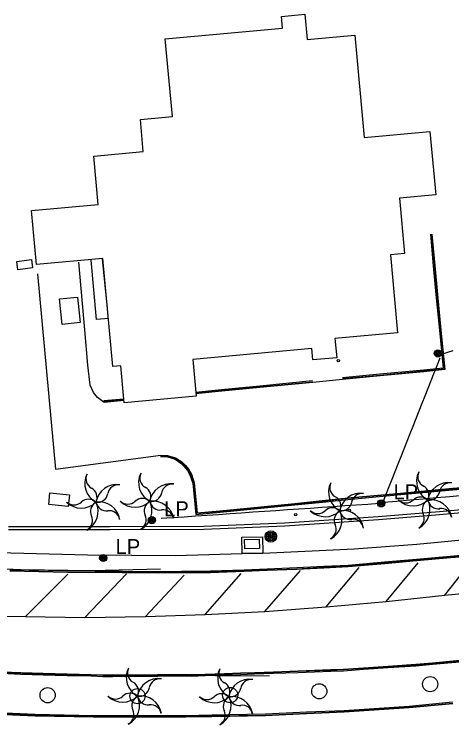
# Model space of a CAD drawing. Extents: x 368532 to 392481, y 10654822 to 10676899.
# Drawn here: x 384910.6 to 385056.2, y 10655054.9 to 10655291 of the extents above; entities that cross this region are included whole.
import ezdxf

# ---------------------------------------------------------------- set-up
doc = ezdxf.new("R2010")
doc.units = 0
for name, color, linetype in [('p_Catenary', 7, 'Continuous'), ('p_dtm sidewalk', 7, 'Continuous'), ('p_road - paved curb', 7, 'Continuous'), ('p_road general road feature', 7, 'Continuous'), ('p_road guard rails', 7, 'Continuous'), ('p_road paint stripe', 7, 'Continuous'), ('p_structure building', 7, 'Continuous'), ('p_structure stairs', 7, 'Continuous'), ('p_structure unidentified', 7, 'Continuous'), ('p_structure wall', 7, 'Continuous'), ('p_utility general pole', 7, 'Continuous'), ('p_veg palm', 7, 'Continuous')]:
    doc.layers.add(name, color=color, linetype=linetype)

msp = doc.modelspace()

# ---------------------------------------------------------------- linework, layer by layer
at = {"layer": 'p_Catenary'}
for points in [[(385052.71, 10655178.02), (385056.59, 10655179.3)], [(385033.3, 10655128.97), (385034.3, 10655131.49), (385035.3, 10655134.01), (385036.3, 10655136.53), (385037.3, 10655139.05), (385038.3, 10655141.56), (385039.3, 10655144.08), (385040.3, 10655146.6), (385041.3, 10655149.12), (385042.3, 10655151.64), (385043.3, 10655154.15), (385044.3, 10655156.67), (385045.3, 10655159.19), (385046.3, 10655161.71), (385047.3, 10655164.23), (385048.3, 10655166.74), (385049.3, 10655169.26), (385050.3, 10655171.78), (385051.3, 10655174.3), (385052.3, 10655176.82)], [(385033.44, 10655128.85), (385037.85, 10655129.23), (385042.26, 10655129.62), (385046.67, 10655130.01), (385051.09, 10655130.39), (385055.5, 10655130.78), (385059.91, 10655131.17), (385064.32, 10655131.56), (385068.73, 10655131.94), (385073.14, 10655132.33), (385077.55, 10655132.72), (385081.96, 10655133.11), (385086.37, 10655133.49), (385090.78, 10655133.88), (385095.19, 10655134.27), (385099.6, 10655134.66), (385104.01, 10655135.04), (385108.42, 10655135.43), (385112.83, 10655135.82), (385117.24, 10655136.21)], [(384959.5, 10655123.5), (384963.32, 10655123.77), (384967.14, 10655124.03), (384970.95, 10655124.29), (384974.77, 10655124.55), (384978.59, 10655124.81), (384982.41, 10655125.08), (384986.22, 10655125.34), (384990.04, 10655125.6), (384993.86, 10655125.86), (384997.67, 10655126.13), (385001.49, 10655126.39), (385005.31, 10655126.65), (385009.13, 10655126.91), (385012.94, 10655127.18), (385016.76, 10655127.44), (385020.58, 10655127.7), (385024.39, 10655127.96), (385028.21, 10655128.23), (385032.03, 10655128.49)]]:
    msp.add_lwpolyline(points, dxfattribs=at)
at = {"layer": 'p_dtm sidewalk'}
for p, q in [((385044.59, 10655114.87), (385070.24, 10655117.33)), ((385023.71, 10655113.32), (385044.59, 10655114.87)), ((384905.2, 10655112.12), (384934.99, 10655111.38)), ((384934.99, 10655111.38), (384964.31, 10655111.18)), ((384964.31, 10655111.18), (384986.47, 10655111.75)), ((384986.47, 10655111.75), (384993.36, 10655111.88)), ((384993.36, 10655111.88), (385023.71, 10655113.32))]:
    msp.add_line(p, q, dxfattribs=at)
for centre in [(385048.97, 10655068.4), (384921.74, 10655064.71), (384951.62, 10655064.42), (384982.46, 10655064.76), (385012.09, 10655066.02)]:
    msp.add_circle(centre, 2.52, dxfattribs=at)
at = {"layer": 'p_road - paved curb'}
for p, q in [((385063.42, 10655111.51), (385055.67, 10655110.81)), ((385044.45, 10655109.82), (385033.8, 10655108.91)), ((385044.48, 10655109.47), (385033.83, 10655108.56)), ((385044.49, 10655109.32), (385033.84, 10655108.41)), ((385055.67, 10655110.81), (385044.45, 10655109.82)), ((385055.7, 10655110.46), (385044.48, 10655109.47)), ((385055.71, 10655110.31), (385044.49, 10655109.32)), ((385063.45, 10655111.16), (385055.7, 10655110.46)), ((385063.46, 10655111.01), (385055.71, 10655110.31)), ((384994.75, 10655106.61), (384987.06, 10655106.32)), ((385004.61, 10655106.99), (384994.75, 10655106.61)), ((385004.62, 10655106.64), (384994.76, 10655106.26)), ((385013.57, 10655107.45), (385004.61, 10655106.99)), ((385013.58, 10655107.1), (385004.62, 10655106.64)), ((385013.59, 10655106.95), (385004.63, 10655106.49)), ((385021.71, 10655107.84), (385013.57, 10655107.45)), ((385021.73, 10655107.49), (385013.58, 10655107.1)), ((385021.74, 10655107.34), (385013.59, 10655106.95)), ((385033.8, 10655108.91), (385021.71, 10655107.84)), ((385033.83, 10655108.56), (385021.73, 10655107.49)), ((385033.84, 10655108.41), (385021.74, 10655107.34)), ((384928.47, 10655105.64), (384909.14, 10655106.04)), ((384928.47, 10655105.49), (384909.14, 10655105.89)), ((384928.48, 10655105.99), (384909.15, 10655106.39)), ((384946.69, 10655105.51), (384928.47, 10655105.64)), ((384946.69, 10655105.36), (384928.47, 10655105.49)), ((384946.69, 10655105.86), (384928.48, 10655105.99)), ((384958.69, 10655105.76), (384946.69, 10655105.86)), ((384958.69, 10655105.41), (384946.69, 10655105.51)), ((384958.69, 10655105.26), (384946.69, 10655105.36)), ((384966.23, 10655105.83), (384958.69, 10655105.76)), ((384966.23, 10655105.48), (384958.69, 10655105.41)), ((384966.23, 10655105.33), (384958.69, 10655105.26)), ((384975.9, 10655105.9), (384966.23, 10655105.83)), ((384975.91, 10655105.55), (384966.23, 10655105.48)), ((384975.91, 10655105.4), (384966.23, 10655105.33)), ((384987.06, 10655106.32), (384975.9, 10655105.9)), ((384987.07, 10655105.97), (384975.91, 10655105.55)), ((384987.08, 10655105.82), (384975.91, 10655105.4)), ((384994.76, 10655106.26), (384987.07, 10655105.97)), ((384994.77, 10655106.11), (384987.08, 10655105.82)), ((385004.63, 10655106.49), (384994.77, 10655106.11)), ((385049.71, 10655075.5), (385060.01, 10655076.45)), ((385049.72, 10655075.35), (385060.02, 10655076.3)), ((385049.76, 10655075), (385060.06, 10655075.95)), ((385020.17, 10655073.36), (385026.82, 10655073.82)), ((385020.18, 10655073.21), (385026.83, 10655073.67)), ((385026.82, 10655073.82), (385034.97, 10655074.38)), ((385026.83, 10655073.67), (385034.98, 10655074.23)), ((385026.85, 10655073.32), (385035, 10655073.88)), ((385034.97, 10655074.38), (385044.2, 10655075.01)), ((385034.98, 10655074.23), (385044.21, 10655074.86)), ((385035, 10655073.88), (385044.24, 10655074.51)), ((385044.2, 10655075.01), (385049.71, 10655075.5)), ((385044.21, 10655074.86), (385049.72, 10655075.35)), ((385044.24, 10655074.51), (385049.76, 10655075)), ((384906.48, 10655072.04), (384912.88, 10655071.76)), ((384906.49, 10655072.39), (384912.89, 10655072.11)), ((384906.5, 10655072.54), (384912.9, 10655072.26)), ((384912.88, 10655071.76), (384920.25, 10655071.5)), ((384912.89, 10655072.11), (384920.26, 10655071.85)), ((384912.9, 10655072.26), (384920.26, 10655072)), ((384920.25, 10655071.5), (384928.25, 10655071.32)), ((384920.26, 10655072), (384928.26, 10655071.82)), ((384920.26, 10655071.85), (384928.26, 10655071.67)), ((384928.25, 10655071.32), (384936.18, 10655071.11)), ((384928.26, 10655071.82), (384936.19, 10655071.61)), ((384928.26, 10655071.67), (384936.19, 10655071.46)), ((384936.19, 10655071.61), (384940.11, 10655071.48)), ((384936.19, 10655071.46), (384940.11, 10655071.33)), ((384940.11, 10655071.48), (384943.42, 10655071.49)), ((384940.11, 10655071.33), (384943.42, 10655071.34)), ((384943.42, 10655071.49), (384950.04, 10655071.54)), ((384943.42, 10655071.34), (384950.04, 10655071.39)), ((384950.04, 10655071.54), (384958.27, 10655071.59)), ((384950.04, 10655071.39), (384958.27, 10655071.44)), ((384958.27, 10655071.59), (384965.57, 10655071.61)), ((384958.27, 10655071.44), (384965.57, 10655071.46)), ((384965.57, 10655071.61), (384969.57, 10655071.59)), ((384965.57, 10655071.46), (384969.57, 10655071.44)), ((384969.57, 10655071.59), (384974.13, 10655071.76)), ((384969.57, 10655071.44), (384974.13, 10655071.61)), ((384969.58, 10655071.09), (384974.15, 10655071.26)), ((384974.13, 10655071.76), (384980.53, 10655071.94)), ((384974.13, 10655071.61), (384980.53, 10655071.79)), ((384974.15, 10655071.26), (384980.55, 10655071.44)), ((384980.53, 10655071.94), (384985.87, 10655072.14)), ((384980.53, 10655071.79), (384985.88, 10655071.99)), ((384980.55, 10655071.44), (384985.89, 10655071.64)), ((384985.87, 10655072.14), (384990.54, 10655072.29)), ((384985.88, 10655071.99), (384990.54, 10655072.14)), ((384985.89, 10655071.64), (384990.56, 10655071.79)), ((384990.54, 10655072.29), (384996.88, 10655072.5)), ((384990.54, 10655072.14), (384996.89, 10655072.35)), ((384990.56, 10655071.79), (384996.9, 10655072)), ((384996.88, 10655072.5), (385005.02, 10655072.81)), ((384996.89, 10655072.35), (385005.03, 10655072.66)), ((384996.9, 10655072), (385005.04, 10655072.31)), ((385005.02, 10655072.81), (385015.88, 10655073.21)), ((385005.03, 10655072.66), (385015.89, 10655073.06)), ((385005.04, 10655072.31), (385015.9, 10655072.71)), ((385015.88, 10655073.21), (385020.17, 10655073.36)), ((385015.89, 10655073.06), (385020.18, 10655073.21)), ((385015.9, 10655072.71), (385020.2, 10655072.86)), ((385020.2, 10655072.86), (385026.85, 10655073.32)), ((384936.18, 10655071.11), (384940.1, 10655070.98)), ((384940.1, 10655070.98), (384943.42, 10655070.99)), ((384943.42, 10655070.99), (384950.04, 10655071.04)), ((384950.04, 10655071.04), (384958.27, 10655071.09)), ((384958.27, 10655071.09), (384965.57, 10655071.11)), ((384965.57, 10655071.11), (384969.58, 10655071.09)), ((385056.42, 10655062.36), (385041.94, 10655061.01)), ((385056.46, 10655062.01), (385041.97, 10655060.66)), ((385056.47, 10655061.86), (385041.98, 10655060.51)), ((385020.36, 10655059.57), (385007.86, 10655059.04)), ((385041.94, 10655061.01), (385020.36, 10655059.57)), ((385041.97, 10655060.66), (385020.38, 10655059.22)), ((385041.98, 10655060.51), (385020.39, 10655059.07)), ((384917.58, 10655057.78), (384901.41, 10655058.49)), ((384917.58, 10655057.93), (384901.42, 10655058.64)), ((384917.6, 10655058.28), (384901.43, 10655058.99)), ((384936.97, 10655057.54), (384917.58, 10655057.93)), ((384936.97, 10655057.39), (384917.58, 10655057.78)), ((384936.98, 10655057.89), (384917.6, 10655058.28)), ((384945.53, 10655057.54), (384936.97, 10655057.54)), ((384945.53, 10655057.39), (384936.97, 10655057.39)), ((384945.53, 10655057.89), (384936.98, 10655057.89)), ((384967.74, 10655057.89), (384945.53, 10655057.89)), ((384967.75, 10655057.54), (384945.53, 10655057.54)), ((384967.75, 10655057.39), (384945.53, 10655057.39)), ((384976.4, 10655058.08), (384967.74, 10655057.89)), ((384976.41, 10655057.73), (384967.75, 10655057.54)), ((384976.41, 10655057.58), (384967.75, 10655057.39)), ((384994.18, 10655058.38), (384976.4, 10655058.08)), ((384994.2, 10655058.03), (384976.41, 10655057.73)), ((384994.2, 10655057.88), (384976.41, 10655057.58)), ((385007.86, 10655059.04), (384994.18, 10655058.38)), ((385007.87, 10655058.69), (384994.2, 10655058.03)), ((385007.88, 10655058.54), (384994.2, 10655057.88)), ((385020.38, 10655059.22), (385007.87, 10655058.69)), ((385020.39, 10655059.07), (385007.88, 10655058.54))]:
    msp.add_line(p, q, dxfattribs=at)
at = {"layer": 'p_road general road feature'}
for p, q in [((385049.07, 10655217.88), (385050.01, 10655207.41)), ((385049.42, 10655217.91), (385050.36, 10655207.45)), ((385049.57, 10655217.92), (385050.51, 10655207.46)), ((384934.13, 10655186.17), (384932.15, 10655208.62)), ((385050.01, 10655207.41), (385050.91, 10655197.84)), ((385050.36, 10655207.45), (385051.26, 10655197.88)), ((385050.51, 10655207.46), (385051.41, 10655197.89)), ((384918.35, 10655204.76), (384924.37, 10655139.87)), ((385050.91, 10655197.84), (385052.06, 10655186)), ((385051.26, 10655197.88), (385052.41, 10655186.04)), ((385051.41, 10655197.89), (385052.56, 10655186.05)), ((384935.1, 10655174.43), (384934.13, 10655186.17)), ((385052.06, 10655186), (385053.33, 10655173.41)), ((385052.41, 10655186.04), (385053.72, 10655173.1)), ((385052.56, 10655186.05), (385053.88, 10655172.97)), ((384935.93, 10655167.73), (384935.1, 10655174.43)), ((385046.83, 10655172.69), (385032.26, 10655171.35)), ((385053.33, 10655173.41), (385046.83, 10655172.69)), ((385053.72, 10655173.1), (385046.86, 10655172.34)), ((385053.88, 10655172.97), (385046.88, 10655172.19)), ((385032.26, 10655171.35), (385019.8, 10655170.15)), ((385032.3, 10655171), (385019.84, 10655169.8)), ((385032.31, 10655170.85), (385019.85, 10655169.65)), ((385046.86, 10655172.34), (385032.3, 10655171)), ((385046.88, 10655172.19), (385032.31, 10655170.85)), ((385009.88, 10655169.12), (384992.3, 10655167.41)), ((385009.92, 10655168.77), (384992.34, 10655167.06)), ((385009.93, 10655168.62), (384992.35, 10655166.91)), ((385019.85, 10655169.65), (385009.93, 10655168.62)), ((384936.96, 10655165.25), (384935.93, 10655167.73)), ((384979.61, 10655166.19), (384973.15, 10655165.53)), ((384979.65, 10655165.84), (384973.19, 10655165.18)), ((384979.66, 10655165.69), (384973.2, 10655165.03)), ((384992.3, 10655167.41), (384979.61, 10655166.19)), ((384992.34, 10655167.06), (384979.65, 10655165.84)), ((384992.35, 10655166.91), (384979.66, 10655165.69)), ((384938.36, 10655163.64), (384936.96, 10655165.25)), ((384940.54, 10655162.01), (384938.36, 10655163.64)), ((384973.15, 10655165.53), (384971.04, 10655165.32)), ((384973.19, 10655165.18), (384971.08, 10655164.98)), ((384973.2, 10655165.03), (384971.09, 10655164.83)), ((384947.09, 10655163.09), (384940.49, 10655162.51)), ((384947.13, 10655162.75), (384940.52, 10655162.16)), ((384947.14, 10655162.6), (384940.54, 10655162.01)), ((384924.37, 10655139.87), (384959.35, 10655144.49)), ((384959.34, 10655144.34), (384961.63, 10655144.22)), ((384959.35, 10655144.49), (384961.65, 10655144.37)), ((384961.65, 10655144.37), (384964.33, 10655143.63)), ((384959.32, 10655143.99), (384961.57, 10655143.87)), ((384961.57, 10655143.87), (384964.12, 10655143.17)), ((384961.63, 10655144.22), (384964.27, 10655143.49)), ((384964.12, 10655143.17), (384966.08, 10655141.83)), ((384964.27, 10655143.49), (384966.3, 10655142.1)), ((384964.33, 10655143.63), (384966.4, 10655142.22)), ((384966.3, 10655142.1), (384967.36, 10655141.07)), ((384966.4, 10655142.22), (384967.47, 10655141.17)), ((384966.08, 10655141.83), (384967.1, 10655140.83)), ((384967.1, 10655140.83), (384968.31, 10655139.4)), ((384967.36, 10655141.07), (384968.61, 10655139.6)), ((384967.47, 10655141.17), (384968.73, 10655139.68)), ((384968.73, 10655139.68), (384969.55, 10655138.16)), ((384968.31, 10655139.4), (384969.09, 10655137.96)), ((384968.61, 10655139.6), (384969.41, 10655138.1)), ((384969.09, 10655137.96), (384970.05, 10655135.2)), ((384969.41, 10655138.1), (384970.39, 10655135.28)), ((384969.55, 10655138.16), (384970.54, 10655135.31)), ((384970.05, 10655135.2), (384971.07, 10655124.77)), ((384970.39, 10655135.28), (384971.39, 10655125.15)), ((384970.54, 10655135.31), (384971.52, 10655125.31)), ((385039.14, 10655131.88), (385055.14, 10655133.35)), ((385039.15, 10655131.73), (385055.15, 10655133.2)), ((385039.19, 10655131.38), (385055.18, 10655132.85)), ((385055.14, 10655133.35), (385068.31, 10655134.49)), ((385055.15, 10655133.2), (385068.32, 10655134.34)), ((385055.18, 10655132.85), (385068.35, 10655133.99)), ((385013.06, 10655129.36), (385022.67, 10655130.4)), ((385013.08, 10655129.21), (385022.68, 10655130.25)), ((385022.67, 10655130.4), (385039.14, 10655131.88)), ((385022.68, 10655130.25), (385039.15, 10655131.73)), ((385022.72, 10655129.9), (385039.19, 10655131.38)), ((384979.07, 10655126.02), (385003.92, 10655128.42)), ((384979.08, 10655125.87), (385003.93, 10655128.27)), ((384979.12, 10655125.52), (385003.97, 10655127.92)), ((385003.92, 10655128.42), (385013.06, 10655129.36)), ((385003.93, 10655128.27), (385013.08, 10655129.21)), ((385003.97, 10655127.92), (385013.11, 10655128.86)), ((385013.11, 10655128.86), (385022.72, 10655129.9)), ((384971.07, 10655124.77), (384979.12, 10655125.52)), ((384971.39, 10655125.15), (384979.08, 10655125.87)), ((384971.52, 10655125.31), (384979.07, 10655126.02))]:
    msp.add_line(p, q, dxfattribs=at)
at = {"layer": 'p_road guard rails'}
for p, q in [((384912.88, 10655106.41), (384862.5, 10655108.6)), ((384959.26, 10655106.56), (384936.38, 10655106.08)), ((384936.38, 10655106.08), (384912.88, 10655106.41)), ((384926.89, 10655071.4), (384897.07, 10655072.57)), ((384959.62, 10655071.3), (384926.89, 10655071.4)), ((384995.56, 10655071.07), (384959.62, 10655071.3))]:
    msp.add_line(p, q, dxfattribs=at)
at = {"layer": 'p_road paint stripe'}
for p, q in [((385053.82, 10655097.95), (385063.56, 10655110.31)), ((385014.36, 10655094.08), (385025.38, 10655107.16)), ((385034.38, 10655095.89), (385045, 10655108.74)), ((384914.4, 10655090.86), (384928.44, 10655104.96)), ((384934.18, 10655090.59), (384947.99, 10655105.09)), ((384954.3, 10655090.83), (384967.13, 10655104.6)), ((384974.1, 10655091.54), (384986.07, 10655105.13)), ((384994, 10655092.5), (385005.87, 10655106.14)), ((385053.82, 10655097.95), (385073.56, 10655100)), ((385034.38, 10655095.89), (385053.82, 10655097.95)), ((385014.36, 10655094.08), (385034.38, 10655095.89)), ((384974.1, 10655091.54), (384994, 10655092.5)), ((384994, 10655092.5), (385014.36, 10655094.08)), ((384894.38, 10655091.23), (384914.4, 10655090.86)), ((384914.4, 10655090.86), (384934.18, 10655090.59)), ((384934.18, 10655090.59), (384954.3, 10655090.83)), ((384954.3, 10655090.83), (384974.1, 10655091.54))]:
    msp.add_line(p, q, dxfattribs=at)
at = {"layer": 'p_structure building'}
for points in [[(384960.89, 10655282.79), (384999.9, 10655286.4), (384999.55, 10655290.26), (385007.33, 10655290.99), (385008.11, 10655282.58), (385023.9, 10655284.05), (385027.06, 10655250), (385048.86, 10655252.02), (385050.82, 10655230.94), (385038.77, 10655229.82), (385040.47, 10655211.48), (385035.76, 10655211.04), (385038.16, 10655185.17), (385017.32, 10655183.24), (385017.91, 10655176.87), (385009.99, 10655176.14), (385009.65, 10655179.88), (384970.03, 10655176.21), (384971.16, 10655164.1), (384947.21, 10655161.88), (384946.07, 10655174.14), (384943.46, 10655173.89), (384940.13, 10655209.82), (384918.08, 10655207.78), (384916.42, 10655225.74), (384938.61, 10655227.79), (384937.12, 10655243.81), (384953.58, 10655245.33), (384952.59, 10655256), (384963.28, 10655256.99)], [(384931.74, 10655196.99), (384932.56, 10655188.52), (384926.55, 10655187.94), (384925.73, 10655196.41)]]:
    msp.add_lwpolyline(points, close=True, dxfattribs=at)
at = {"layer": 'p_structure stairs'}
for p, q in [((384938.02, 10655189.55), (384936.23, 10655209.3)), ((384939.9, 10655209.59), (384941.52, 10655193.31)), ((384941.52, 10655193.31), (384941.66, 10655193.33)), ((384941.98, 10655189.91), (384938.02, 10655189.55))]:
    msp.add_line(p, q, dxfattribs=at)
at = {"layer": 'p_structure unidentified'}
for p, q in [((384911.52, 10655208.85), (384916.35, 10655209.46)), ((384911.87, 10655206.09), (384911.52, 10655208.85)), ((384916.35, 10655209.46), (384916.7, 10655206.71)), ((384916.7, 10655206.71), (384911.87, 10655206.09)), ((384922.12, 10655128.13), (384922.54, 10655131.96)), ((384922.54, 10655131.96), (384928.98, 10655131.26)), ((384928.98, 10655131.26), (384928.57, 10655127.43)), ((384928.57, 10655127.43), (384922.12, 10655128.13)), ((384986.29, 10655117.22), (384993.26, 10655117.35)), ((384986.4, 10655111.75), (384986.29, 10655117.22)), ((384987.2, 10655116.43), (384992.1, 10655116.56)), ((384987.29, 10655113.3), (384987.2, 10655116.43)), ((384992.1, 10655116.56), (384992.18, 10655113.44)), ((384993.26, 10655117.35), (384993.36, 10655111.88)), ((384993.36, 10655111.88), (384986.4, 10655111.75)), ((384992.18, 10655113.44), (384987.29, 10655113.3))]:
    msp.add_line(p, q, dxfattribs=at)
for centre in [(385018.41, 10655175.88), (385022.1, 10655126.18), (385004.28, 10655124.73)]:
    msp.add_circle(centre, 0.375, dxfattribs=at)
at = {"layer": 'p_structure wall'}
for p, q in [((385078.94, 10655128.09), (385052.03, 10655125.69)), ((385052.03, 10655125.69), (385031.67, 10655123.96)), ((385079.05, 10655127.09), (385052.11, 10655124.69)), ((385031.67, 10655123.96), (385000.54, 10655121.9)), ((385052.11, 10655124.69), (385031.75, 10655122.96)), ((384973.68, 10655120.78), (384942.48, 10655120.63)), ((385000.54, 10655121.9), (384973.68, 10655120.78)), ((385000.59, 10655120.9), (384973.7, 10655119.78)), ((385031.75, 10655122.96), (385000.59, 10655120.9)), ((384942.48, 10655120.63), (384908.76, 10655120.67)), ((384942.48, 10655119.63), (384908.76, 10655119.67)), ((384973.7, 10655119.78), (384942.48, 10655119.63))]:
    msp.add_line(p, q, dxfattribs=at)
at = {"layer": 'p_utility general pole'}
for centre, radius in [((385051.53, 10655178.28), 1.19), ((385051.53, 10655178.28), 0.901), ((385051.53, 10655178.28), 0.608), ((385051.53, 10655178.28), 0.337), ((385051.53, 10655178.28), 0.12), ((385032.67, 10655128.46), 1.19), ((385032.67, 10655128.46), 0.901), ((385032.67, 10655128.46), 0.608), ((385032.67, 10655128.46), 0.337), ((385032.67, 10655128.46), 0.12), ((384956.4, 10655122.86), 1.19), ((384956.4, 10655122.86), 0.901), ((384956.4, 10655122.86), 0.608), ((384956.4, 10655122.86), 0.337), ((384956.4, 10655122.86), 0.12), ((384996.01, 10655117.46), 1.9), ((384996.01, 10655117.46), 1.44), ((384996.01, 10655117.46), 0.973), ((384996.01, 10655117.46), 0.539), ((384996.01, 10655117.46), 0.192), ((384940.24, 10655110.3), 1.19), ((384940.24, 10655110.3), 0.901), ((384940.24, 10655110.3), 0.608), ((384940.24, 10655110.3), 0.337), ((384940.24, 10655110.3), 0.12)]:
    msp.add_circle(centre, radius, dxfattribs=at)
at = {"layer": 'p_veg palm'}
for centre, radius, start, end in [((384941.15, 10655135.1), 7.06, 153.934, 241.934), ((384938.01, 10655136.6), 3.52, 153.934, 241.934), ((384959.06, 10655135.37), 7.06, 153.934, 241.934), ((384955.92, 10655136.87), 3.52, 153.934, 241.934), ((385051.52, 10655135.8), 7.06, 153.934, 241.934), ((385048.38, 10655137.3), 3.52, 153.934, 241.934), ((384962.68, 10655127.91), 7.06, 81.934, 169.934), ((384963.14, 10655131.37), 3.52, 81.934, 169.934), ((385022.24, 10655132.23), 7.06, 153.934, 241.934), ((385019.1, 10655133.73), 3.52, 153.934, 241.934), ((385055.14, 10655128.34), 7.06, 81.934, 169.934), ((385055.6, 10655131.8), 3.52, 81.934, 169.934), ((384934.67, 10655130.44), 3.52, 334, 62), ((384944.77, 10655127.64), 7.06, 81.934, 169.934), ((384945.23, 10655131.1), 3.52, 81.934, 169.934), ((384952.58, 10655130.71), 3.52, 334, 62), ((385045.04, 10655131.14), 3.52, 334, 62), ((384938.31, 10655132.32), 3.52, 261.934, 349.934), ((384956.22, 10655132.59), 3.52, 261.934, 349.934), ((385015.76, 10655127.57), 3.52, 334, 62), ((385025.86, 10655124.77), 7.06, 81.934, 169.934), ((385026.32, 10655128.23), 3.52, 81.934, 169.934), ((385045.74, 10655127.04), 3.52, 45.9339, 133.9339), ((385048.68, 10655133.02), 3.52, 261.934, 349.934), ((384932.93, 10655133.96), 7.06, 225.934, 313.934), ((384930.53, 10655131.44), 3.52, 225.934, 313.934), ((384935.37, 10655126.34), 3.52, 45.9339, 133.9339), ((384931.49, 10655125.8), 7.06, 297.9339, 25.9339), ((384939.49, 10655125.76), 3.52, 117.934, 205.934), ((384938.81, 10655121.9), 7.06, 9.934, 97.934), ((384941.31, 10655129.48), 3.52, 189.934, 277.934), ((384950.84, 10655134.23), 7.06, 225.934, 313.934), ((384948.44, 10655131.71), 3.52, 225.934, 313.934), ((384953.28, 10655126.61), 3.52, 45.9339, 133.9339), ((384949.4, 10655126.07), 7.06, 297.9339, 25.9339), ((384957.4, 10655126.03), 3.52, 117.934, 205.934), ((384956.72, 10655122.17), 7.06, 9.934, 97.934), ((384959.22, 10655129.75), 3.52, 189.934, 277.934), ((385019.4, 10655129.45), 3.52, 261.934, 349.934), ((385043.3, 10655134.66), 7.06, 225.934, 313.934), ((385040.9, 10655132.14), 3.52, 225.934, 313.934), ((385041.86, 10655126.5), 7.06, 297.9339, 25.9339), ((385049.86, 10655126.46), 3.52, 117.934, 205.934), ((385049.18, 10655122.6), 7.06, 9.934, 97.934), ((385051.68, 10655130.18), 3.52, 189.934, 277.934), ((384942.23, 10655122.52), 3.52, 9.934, 97.934), ((384960.14, 10655122.79), 3.52, 9.934, 97.934), ((385014.02, 10655131.09), 7.06, 225.934, 313.934), ((385011.62, 10655128.57), 3.52, 225.934, 313.934), ((385016.46, 10655123.47), 3.52, 45.9339, 133.9339), ((385012.58, 10655122.93), 7.06, 297.9339, 25.9339), ((385020.58, 10655122.89), 3.52, 117.934, 205.934), ((385019.9, 10655119.03), 7.06, 9.934, 97.934), ((385022.4, 10655126.61), 3.52, 189.934, 277.934), ((385052.6, 10655123.22), 3.52, 9.934, 97.934), ((384933.13, 10655122.74), 3.52, 297.934, 25.934), ((384951.04, 10655123.01), 3.52, 297.934, 25.934), ((385023.32, 10655119.65), 3.52, 9.934, 97.934), ((385043.5, 10655123.44), 3.52, 297.934, 25.934), ((385014.22, 10655119.87), 3.52, 297.934, 25.934), ((384954.96, 10655070.63), 7.06, 153.934, 241.934), ((384951.82, 10655072.13), 3.52, 153.934, 241.934), ((384985.35, 10655070.43), 7.06, 153.934, 241.934), ((384982.21, 10655071.93), 3.52, 153.934, 241.934), ((384948.48, 10655065.97), 3.52, 334, 62), ((384958.58, 10655063.17), 7.06, 81.934, 169.934), ((384959.04, 10655066.63), 3.52, 81.934, 169.934), ((384978.87, 10655065.77), 3.52, 334, 62), ((384988.97, 10655062.97), 7.06, 81.934, 169.934), ((384989.43, 10655066.43), 3.52, 81.934, 169.934), ((384952.12, 10655067.85), 3.52, 261.934, 349.934), ((384982.51, 10655067.65), 3.52, 261.934, 349.934), ((384946.74, 10655069.49), 7.06, 225.934, 313.934), ((384944.34, 10655066.97), 3.52, 225.934, 313.934), ((384949.18, 10655061.87), 3.52, 45.9339, 133.9339), ((384945.3, 10655061.33), 7.06, 297.9339, 25.9339), ((384953.3, 10655061.29), 3.52, 117.934, 205.934), ((384952.62, 10655057.43), 7.06, 9.934, 97.934), ((384955.12, 10655065.01), 3.52, 189.934, 277.934), ((384977.13, 10655069.29), 7.06, 225.934, 313.934), ((384974.73, 10655066.77), 3.52, 225.934, 313.934), ((384979.57, 10655061.67), 3.52, 45.9339, 133.9339), ((384975.69, 10655061.13), 7.06, 297.9339, 25.9339), ((384983.69, 10655061.09), 3.52, 117.934, 205.934), ((384983.01, 10655057.23), 7.06, 9.934, 97.934), ((384985.51, 10655064.81), 3.52, 189.934, 277.934), ((384946.94, 10655058.27), 3.52, 297.934, 25.934), ((384956.04, 10655058.05), 3.52, 9.934, 97.934), ((384977.33, 10655058.07), 3.52, 297.934, 25.934), ((384986.43, 10655057.85), 3.52, 9.934, 97.934)]:
    msp.add_arc(centre, radius, start, end, dxfattribs=at)

# ---------------------------------------------------------------- texts
at = {"layer": 'p_utility general pole'}
for p in [(385036.79, 10655129.76), (384960.51, 10655124.15), (384944.36, 10655111.59)]:
    msp.add_text('LP', height=5, dxfattribs=at).set_placement(p)

doc.saveas('drawing.dxf')
